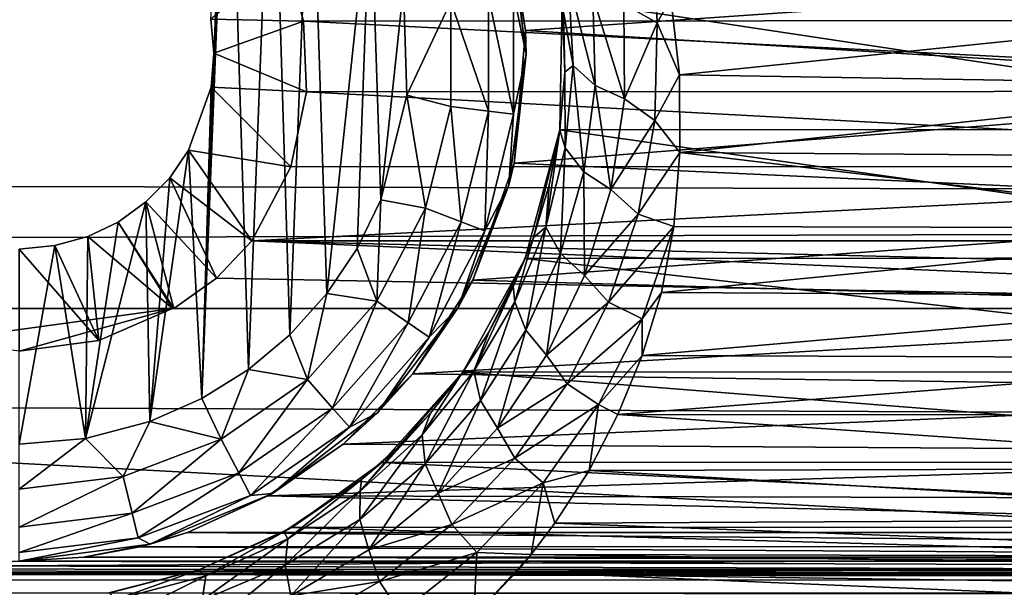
# Model space of a CAD drawing. Header units: metres. Extents: x -95 to 103, y -12 to 12.
# Tile 310 of 520: x -29.2 to -26.67, y -8.51 to -7.05. Entities that reach past the tile are written whole.
import ezdxf

# ---------------------------------------------------------------- set-up
doc = ezdxf.new("R2010")
doc.units = ezdxf.units.M
doc.layers.add('solid_P74500', color=7, linetype='CONTINUOUS')
doc.layers.add('solid_P74500_01', color=7, linetype='CONTINUOUS')

msp = doc.modelspace()

# ---------------------------------------------------------------- linework, layer by layer
at = {"layer": 'solid_P74500'}
for points in [[(-11.7, -9.123637, 0.5), (-88, -5.05, 0.5), (-88, -9.123637, 0.5)], [(-11.7, -9.123637, 0.5), (-12.2, -5.05, 0.5), (-88, -5.05, 0.5)], [(-19.663668, -5.295372, -1.8), (-19.442997, -5.406663, -1.8), (-85.675003, -7.792304, -1.8)], [(-24.196892, -5.444916, -1.8), (-19.663668, -5.295372, -1.8), (-85.675003, -7.792304, -1.8)], [(-24.663668, -5.295372, -1.8), (-24.442997, -5.406663, -1.8), (-85.675003, -7.792304, -1.8)], [(-29.196892, -5.444916, -1.8), (-24.663668, -5.295372, -1.8), (-85.675003, -7.792304, -1.8)], [(-19.442997, -5.406663, -1.8), (-19.196892, -5.444916, -1.8), (-85.675003, -7.792304, -1.8)], [(-24.442997, -5.406663, -1.8), (-24.196892, -5.444916, -1.8), (-85.675003, -7.792304, -1.8)], [(-29.442997, -5.406663, -1.8), (-29.196892, -5.444916, -1.8), (-85.675003, -7.792304, -1.8)], [(-16.783161, -6, -1.8), (-85.675003, -7.792304, -1.8), (-19.196892, -5.444916, -1.8)], [(92.5, -6.166949, 10.871941), (-94.018356, -5.654152, 11.148119), (-94.018356, -7.322209, 10.130905)], [(-16.74332, -6.246104, -1.8), (-85.675003, -7.792304, -1.8), (-16.783161, -6, -1.8)], [(92.5, -7.774915, 9.787399), (92.5, -6.166949, 10.871941), (-94.018356, -7.322209, 10.130905)], [(-16.74332, -6.246104, -1.8), (-16.630293, -6.464035, -1.8), (-85.675003, -7.792304, -1.8)], [(-28.663015, -6.296785, -11.8), (-28.731501, -8.022584, -11.8), (-28.70072, -7.137952, -11.8)], [(-28.663015, -6.296785, -11.8), (-28.611973, -7.948541, -11.8), (-28.731501, -8.022584, -11.8)], [(-28.663015, -6.296785, -11.8), (-28.70072, -7.137952, -11.8), (-28.708231, -7.050595, -11.8)], [(-28.663015, -6.296785, -11.8), (-28.550756, -6.379436, -11.8), (-28.611973, -7.948541, -11.8)], [(-28.550756, -6.379436, -11.8), (-28.505365, -7.859296, -11.8), (-28.611973, -7.948541, -11.8)], [(-28.550756, -6.379436, -11.8), (-28.451893, -6.47681, -11.8), (-28.505365, -7.859296, -11.8)], [(-16.630293, -6.464035, -1.8), (-16.456795, -6.635807, -1.8), (-85.675003, -7.792304, -1.8)], [(-28.451893, -6.47681, -11.8), (-28.411119, -7.75403, -11.8), (-28.505365, -7.859296, -11.8)], [(-28.451893, -6.47681, -11.8), (-28.298901, -6.706655, -11.8), (-28.411119, -7.75403, -11.8)], [(-16.456795, -6.635807, -1.8), (-16.239395, -6.74545, -1.8), (-85.675003, -7.792304, -1.8)], [(-28.298901, -6.706655, -11.8), (-28.33312, -7.638491, -11.8), (-28.411119, -7.75403, -11.8)], [(-28.298901, -6.706655, -11.8), (-28.272678, -7.51358, -11.8), (-28.33312, -7.638491, -11.8)], [(-28.298901, -6.706655, -11.8), (-28.214642, -6.969674, -11.8), (-28.272678, -7.51358, -11.8)], [(-16.239395, -6.74545, -1.8), (-15.996938, -6.783135, -1.8), (-85.675003, -7.792304, -1.8)], [(-25.479868, -6.912105, -7.087511), (-27.901663, -7.079847, -6.919954), (-27.958427, -6.754923, -7.237473)], [(-27.944296, -6.803535, -11.5), (-27.958427, -6.754923, -7.237473), (-27.901663, -7.079847, -6.919954)], [(-15.996938, -6.783135, -1.8), (-14.325, -7.792304, -1.8), (-85.675003, -7.792304, -1.8)], [(-27.944296, -6.803535, -11.5), (-27.901663, -7.079847, -6.919954), (-27.9, -7.14, -11.5)], [(-27.944296, -6.803535, -11.5), (-27.9, -7.14, -11.5), (-27.932058, -6.986044, -11.614588)], [(-27.649437, -7.01205, -10.315083), (-27.573818, -6.807538, -10.483674), (-27.563505, -7.059977, -10.311169)], [(-27.563505, -7.059977, -10.311169), (-27.573818, -6.807538, -10.483674), (-27.528345, -6.995755, -10.359026)], [(-28.516211, -6.893729, -5.307212), (-24.92926, -7.053593, -5.092822), (-24.88271, -6.891102, -5.310623)], [(-28.708231, -7.050595, -11.8), (-28.470367, -7.055848, -5.089697), (-28.516211, -6.893729, -5.307212)], [(-28.516211, -6.893729, -5.307212), (-28.470367, -7.055848, -5.089697), (-24.92926, -7.053593, -5.092822)], [(-25.479868, -6.912105, -7.087511), (-25.497097, -7.226824, -6.766446), (-27.901663, -7.079847, -6.919954)], [(-27.791502, -6.951386, -10.188494), (-27.779131, -7.169089, -10.008069), (-27.804144, -7.032359, -9.98555)], [(-27.723185, -7.220601, -10.081889), (-27.779131, -7.169089, -10.008069), (-27.791502, -6.951386, -10.188494)], [(-27.728838, -6.991468, -10.263994), (-27.723185, -7.220601, -10.081889), (-27.791502, -6.951386, -10.188494)], [(-28.214642, -6.969674, -11.8), (-28.205721, -7.245715, -11.8), (-28.272678, -7.51358, -11.8)], [(-28.093323, -7.005625, -11.777164), (-28.205721, -7.245715, -11.8), (-28.214642, -6.969674, -11.8)], [(-27.932058, -6.986044, -11.614588), (-27.932058, -7.293956, -11.614588), (-27.996624, -6.993884, -11.712049)], [(-27.9, -7.14, -11.5), (-27.932058, -7.293956, -11.614588), (-27.932058, -6.986044, -11.614588)], [(-27.728838, -6.991468, -10.263994), (-27.649437, -7.01205, -10.315083), (-27.647764, -7.254578, -10.131841)], [(-27.728838, -6.991468, -10.263994), (-27.647764, -7.254578, -10.131841), (-27.723185, -7.220601, -10.081889)], [(-28.093323, -7.005625, -11.777164), (-28.093323, -7.274375, -11.777164), (-28.205721, -7.245715, -11.8)], [(-27.996624, -6.993884, -11.712049), (-27.996624, -7.286117, -11.712049), (-28.093323, -7.005625, -11.777164)], [(-27.996624, -7.286117, -11.712049), (-28.093323, -7.274375, -11.777164), (-28.093323, -7.005625, -11.777164)], [(-27.932058, -7.293956, -11.614588), (-27.996624, -7.286117, -11.712049), (-27.996624, -6.993884, -11.712049)], [(-25.586447, -7.333337, -8.858452), (-27.807261, -6.998838, -9.125035), (-27.813648, -7.334234, -8.857709)], [(-27.800766, -7.186298, -9.850593), (-27.813648, -7.334234, -8.857709), (-27.807261, -6.998838, -9.125035)], [(-25.586447, -7.333337, -8.858452), (-25.592617, -6.99762, -9.125969), (-27.807261, -6.998838, -9.125035)], [(-27.800766, -7.186298, -9.850593), (-27.807261, -6.998838, -9.125035), (-27.804144, -7.032359, -9.98555)], [(-27.647764, -7.254578, -10.131841), (-27.649437, -7.01205, -10.315083), (-27.563505, -7.059977, -10.311169)], [(-27.563505, -7.059977, -10.311169), (-27.528345, -6.995755, -10.359026), (-27.50672, -7.193116, -10.222968)], [(-25.873526, -7.026005, -10.338532), (-27.50672, -7.193116, -10.222968), (-27.528345, -6.995755, -10.359026)], [(-27.779131, -7.169089, -10.008069), (-27.800766, -7.186298, -9.850593), (-27.804144, -7.032359, -9.98555)], [(-25.873526, -7.026005, -10.338532), (-25.896179, -7.219656, -10.204243), (-27.50672, -7.193116, -10.222968)], [(-28.708231, -7.050595, -11.8), (-28.70072, -7.137952, -11.8), (-28.470367, -7.055848, -5.089697)], [(-28.70072, -7.137952, -11.8), (-28.462757, -7.236759, -4.829008), (-28.470367, -7.055848, -5.089697)], [(-28.470367, -7.055848, -5.089697), (-24.937403, -7.234941, -4.831732), (-24.92926, -7.053593, -5.092822)], [(-28.470367, -7.055848, -5.089697), (-28.462757, -7.236759, -4.829008), (-24.937403, -7.234941, -4.831732)], [(-27.647764, -7.254578, -10.131841), (-27.563505, -7.059977, -10.311169), (-27.569752, -7.310497, -10.129162)], [(-27.569752, -7.310497, -10.129162), (-27.563505, -7.059977, -10.311169), (-27.50672, -7.193116, -10.222968)], [(-25.497097, -7.226824, -6.766446), (-27.930643, -7.419484, -6.554484), (-27.901663, -7.079847, -6.919954)], [(-27.9, -7.14, -11.5), (-27.901663, -7.079847, -6.919954), (-27.930643, -7.419484, -6.554484)], [(-28.731501, -8.022584, -11.8), (-28.707512, -7.225389, -11.8), (-28.70072, -7.137952, -11.8)], [(-28.70072, -7.137952, -11.8), (-28.707512, -7.225389, -11.8), (-28.462757, -7.236759, -4.829008)], [(-27.9, -7.14, -11.5), (-27.930643, -7.419484, -6.554484), (-27.944296, -7.476465, -11.5)], [(-27.9, -7.14, -11.5), (-27.944296, -7.476465, -11.5), (-27.932058, -7.293956, -11.614588)], [(-27.779131, -7.169089, -10.008069), (-27.799307, -7.380833, -9.821578), (-27.800766, -7.186298, -9.850593)], [(-27.751802, -7.441659, -9.894217), (-27.799307, -7.380833, -9.821578), (-27.779131, -7.169089, -10.008069)], [(-27.723185, -7.220601, -10.081889), (-27.751802, -7.441659, -9.894217), (-27.779131, -7.169089, -10.008069)], [(-27.813675, -7.335206, -9.716931), (-27.813648, -7.334234, -8.857709), (-27.800766, -7.186298, -9.850593)], [(-27.799307, -7.380833, -9.821578), (-27.813675, -7.335206, -9.716931), (-27.800766, -7.186298, -9.850593)], [(-27.569752, -7.310497, -10.129162), (-27.50672, -7.193116, -10.222968), (-27.505617, -7.392566, -10.079681)], [(-25.896179, -7.219656, -10.204243), (-27.505617, -7.392566, -10.079681), (-27.50672, -7.193116, -10.222968)], [(-27.723185, -7.220601, -10.081889), (-27.682379, -7.487505, -9.943369), (-27.751802, -7.441659, -9.894217)], [(-27.723185, -7.220601, -10.081889), (-27.647764, -7.254578, -10.131841), (-27.682379, -7.487505, -9.943369)], [(-25.896179, -7.219656, -10.204243), (-25.898142, -7.404456, -10.07095), (-27.505617, -7.392566, -10.079681)], [(-28.707512, -7.225389, -11.8), (-28.765335, -7.386765, -11.8), (-28.503441, -7.428859, -4.52792)], [(-28.731501, -8.022584, -11.8), (-28.765335, -7.386765, -11.8), (-28.707512, -7.225389, -11.8)], [(-28.707512, -7.225389, -11.8), (-28.503441, -7.428859, -4.52792), (-28.462757, -7.236759, -4.829008)], [(-28.462757, -7.236759, -4.829008), (-28.503441, -7.428859, -4.52792), (-24.896606, -7.428674, -4.528224)], [(-28.462757, -7.236759, -4.829008), (-24.896606, -7.428674, -4.528224), (-24.937403, -7.234941, -4.831732)], [(-28.157639, -7.535316, -11.777164), (-28.272678, -7.51358, -11.8), (-28.205721, -7.245715, -11.8)], [(-28.093323, -7.274375, -11.777164), (-28.157639, -7.535316, -11.777164), (-28.205721, -7.245715, -11.8)], [(-25.497097, -7.226824, -6.766446), (-25.438789, -7.534208, -6.422535), (-27.930643, -7.419484, -6.554484)], [(-27.682379, -7.487505, -9.943369), (-27.647764, -7.254578, -10.131841), (-27.569752, -7.310497, -10.129162)], [(-28.066559, -7.569858, -11.712049), (-28.157639, -7.535316, -11.777164), (-28.093323, -7.274375, -11.777164)], [(-27.996624, -7.286117, -11.712049), (-28.066559, -7.569858, -11.712049), (-28.093323, -7.274375, -11.777164)], [(-28.005747, -7.59292, -11.614588), (-28.066559, -7.569858, -11.712049), (-27.996624, -7.286117, -11.712049)], [(-27.932058, -7.293956, -11.614588), (-28.005747, -7.59292, -11.614588), (-27.996624, -7.286117, -11.712049)], [(-27.944296, -7.476465, -11.5), (-28.005747, -7.59292, -11.614588), (-27.932058, -7.293956, -11.614588)], [(-27.682379, -7.487505, -9.943369), (-27.569752, -7.310497, -10.129162), (-27.61249, -7.550188, -9.942719)], [(-27.61249, -7.550188, -9.942719), (-27.569752, -7.310497, -10.129162), (-27.505617, -7.392566, -10.079681)], [(92.5, -7.774915, 9.787399), (-94.018356, -7.322209, 10.130905), (-94.018356, -8.811388, 8.866197)], [(-25.498732, -7.66248, -8.575336), (-27.813648, -7.334234, -8.857709), (-27.901981, -7.664145, -8.573849)], [(-27.881287, -7.610103, -9.453986), (-27.901981, -7.664145, -8.573849), (-27.813648, -7.334234, -8.857709)], [(-27.881287, -7.610103, -9.453986), (-27.813648, -7.334234, -8.857709), (-27.841045, -7.476516, -9.58516)], [(-27.849625, -7.583471, -9.631876), (-27.841045, -7.476516, -9.58516), (-27.813675, -7.335206, -9.716931)], [(-27.799307, -7.380833, -9.821578), (-27.849625, -7.583471, -9.631876), (-27.813675, -7.335206, -9.716931)], [(-27.841045, -7.476516, -9.58516), (-27.813648, -7.334234, -8.857709), (-27.813675, -7.335206, -9.716931)], [(-25.498732, -7.66248, -8.575336), (-25.586447, -7.333337, -8.858452), (-27.813648, -7.334234, -8.857709)], [(-28.864315, -8.081974, -11.8), (-28.813555, -7.457164, -11.8), (-28.765335, -7.386765, -11.8)], [(-28.731501, -8.022584, -11.8), (-28.864315, -8.081974, -11.8), (-28.765335, -7.386765, -11.8)], [(-28.765335, -7.386765, -11.8), (-28.813555, -7.457164, -11.8), (-28.603058, -7.619055, -4.2)], [(-28.765335, -7.386765, -11.8), (-28.603058, -7.619055, -4.2), (-28.503441, -7.428859, -4.52792)], [(-27.811712, -7.65134, -9.703913), (-27.849625, -7.583471, -9.631876), (-27.799307, -7.380833, -9.821578)], [(-27.751802, -7.441659, -9.894217), (-27.811712, -7.65134, -9.703913), (-27.799307, -7.380833, -9.821578)], [(-27.61249, -7.550188, -9.942719), (-27.505617, -7.392566, -10.079681), (-27.52124, -7.581886, -9.938058)], [(-25.878618, -7.586365, -9.93464), (-27.52124, -7.581886, -9.938058), (-27.505617, -7.392566, -10.079681)], [(-25.898142, -7.404456, -10.07095), (-25.878618, -7.586365, -9.93464), (-27.505617, -7.392566, -10.079681)], [(-25.438789, -7.534208, -6.422535), (-28.036322, -7.719775, -6.19799), (-27.930643, -7.419484, -6.554484)], [(-27.944296, -7.476465, -11.5), (-27.930643, -7.419484, -6.554484), (-28.036322, -7.719775, -6.19799)], [(-28.603058, -7.619055, -4.2), (-24.796942, -7.619055, -4.2), (-24.896606, -7.428674, -4.528224)], [(-28.503441, -7.428859, -4.52792), (-28.603058, -7.619055, -4.2), (-24.896606, -7.428674, -4.528224)], [(-27.751802, -7.441659, -9.894217), (-27.749861, -7.707339, -9.752658), (-27.811712, -7.65134, -9.703913)], [(-27.751802, -7.441659, -9.894217), (-27.682379, -7.487505, -9.943369), (-27.749861, -7.707339, -9.752658)], [(-28.813555, -7.457164, -11.8), (-28.874678, -7.519121, -11.8), (-28.693855, -7.714148, -4.2)], [(-28.864315, -8.081974, -11.8), (-28.874678, -7.519121, -11.8), (-28.813555, -7.457164, -11.8)], [(-28.813555, -7.457164, -11.8), (-28.693855, -7.714148, -4.2), (-28.603058, -7.619055, -4.2)], [(-27.944296, -7.476465, -11.5), (-28.036322, -7.719775, -6.19799), (-28.074167, -7.79, -11.5)], [(-27.944296, -7.476465, -11.5), (-28.074167, -7.79, -11.5), (-28.005747, -7.59292, -11.614588)], [(-27.849625, -7.583471, -9.631876), (-27.881287, -7.610103, -9.453986), (-27.841045, -7.476516, -9.58516)], [(-27.749861, -7.707339, -9.752658), (-27.682379, -7.487505, -9.943369), (-27.61249, -7.550188, -9.942719)], [(-29.029669, -8.125382, -11.8), (-28.946199, -7.570744, -11.8), (-28.874678, -7.519121, -11.8)], [(-28.864315, -8.081974, -11.8), (-29.029669, -8.125382, -11.8), (-28.874678, -7.519121, -11.8)], [(-28.874678, -7.519121, -11.8), (-28.946199, -7.570744, -11.8), (-28.802942, -7.792304, -4.2)], [(-28.874678, -7.519121, -11.8), (-28.802942, -7.792304, -4.2), (-28.693855, -7.714148, -4.2)], [(-28.282534, -7.773282, -11.777164), (-28.33312, -7.638491, -11.8), (-28.272678, -7.51358, -11.8)], [(-28.157639, -7.535316, -11.777164), (-28.282534, -7.773282, -11.777164), (-28.272678, -7.51358, -11.8)], [(-28.202366, -7.828617, -11.712049), (-28.282534, -7.773282, -11.777164), (-28.157639, -7.535316, -11.777164)], [(-28.066559, -7.569858, -11.712049), (-28.202366, -7.828617, -11.712049), (-28.157639, -7.535316, -11.777164)], [(-25.438789, -7.534208, -6.422535), (-25.322247, -7.796174, -6.101778), (-28.036322, -7.719775, -6.19799)], [(-29.029669, -8.125382, -11.8), (-29.023687, -7.607516, -11.8), (-28.946199, -7.570744, -11.8)], [(-28.946199, -7.570744, -11.8), (-29.023687, -7.607516, -11.8), (-28.806299, -7.792304, -4.3)], [(-28.946199, -7.570744, -11.8), (-28.806299, -7.792304, -4.3), (-28.802942, -7.792304, -4.2)], [(-28.14884, -7.865563, -11.614588), (-28.202366, -7.828617, -11.712049), (-28.066559, -7.569858, -11.712049)], [(-28.005747, -7.59292, -11.614588), (-28.14884, -7.865563, -11.614588), (-28.066559, -7.569858, -11.712049)], [(-27.749861, -7.707339, -9.752658), (-27.61249, -7.550188, -9.942719), (-27.688335, -7.775744, -9.754708)], [(-27.688335, -7.775744, -9.754708), (-27.61249, -7.550188, -9.942719), (-27.52124, -7.581886, -9.938058)], [(-28.074167, -7.79, -11.5), (-28.14884, -7.865563, -11.614588), (-28.005747, -7.59292, -11.614588)], [(-27.849625, -7.583471, -9.631876), (-27.928406, -7.774872, -9.441754), (-27.881287, -7.610103, -9.453986)], [(-27.900726, -7.847462, -9.513848), (-27.928406, -7.774872, -9.441754), (-27.849625, -7.583471, -9.631876)], [(-27.811712, -7.65134, -9.703913), (-27.900726, -7.847462, -9.513848), (-27.849625, -7.583471, -9.631876)], [(-27.688335, -7.775744, -9.754708), (-27.52124, -7.581886, -9.938058), (-27.601965, -7.818579, -9.751169)], [(-27.601965, -7.818579, -9.751169), (-27.52124, -7.581886, -9.938058), (-27.55304, -7.75146, -9.806369)], [(-25.878618, -7.586365, -9.93464), (-27.55304, -7.75146, -9.806369), (-27.52124, -7.581886, -9.938058)], [(-25.878618, -7.586365, -9.93464), (-25.842899, -7.76013, -9.799509), (-27.55304, -7.75146, -9.806369)], [(-28.99567, -7.873975, -4.3), (-29.023687, -7.607516, -11.8), (-29.108171, -7.630482, -11.8)], [(-29.029669, -8.125382, -11.8), (-29.108171, -7.630482, -11.8), (-29.023687, -7.607516, -11.8)], [(-28.99567, -7.873975, -4.3), (-28.806299, -7.792304, -4.3), (-29.023687, -7.607516, -11.8)], [(-28.693855, -7.714148, -4.2), (-24.597059, -7.792304, -4.2), (-28.603058, -7.619055, -4.2)], [(-24.706144, -7.714148, -4.2), (-28.603058, -7.619055, -4.2), (-24.597059, -7.792304, -4.2)], [(-24.706144, -7.714148, -4.2), (-24.796942, -7.619055, -4.2), (-28.603058, -7.619055, -4.2)], [(-27.93313, -7.735852, -9.327235), (-27.901981, -7.664145, -8.573849), (-27.881287, -7.610103, -9.453986)], [(-27.928406, -7.774872, -9.441754), (-27.93313, -7.735852, -9.327235), (-27.881287, -7.610103, -9.453986)], [(-28.99567, -7.873975, -4.3), (-29.108171, -7.630482, -11.8), (-29.200001, -7.64, -11.8)], [(-29.200001, -8.14, -11.8), (-29.200001, -7.64, -11.8), (-29.108171, -7.630482, -11.8)], [(-29.029669, -8.125382, -11.8), (-29.200001, -8.14, -11.8), (-29.108171, -7.630482, -11.8)], [(-28.99567, -7.873975, -4.3), (-29.200001, -7.64, -11.8), (-29.200001, -7.901906, -4.3)], [(-28.282534, -7.773282, -11.777164), (-28.411119, -7.75403, -11.8), (-28.33312, -7.638491, -11.8)], [(-25.338629, -7.95457, -8.305107), (-27.901981, -7.664145, -8.573849), (-28.061813, -7.955187, -8.304517)], [(-27.995277, -7.853193, -9.206408), (-28.061813, -7.955187, -8.304517), (-27.901981, -7.664145, -8.573849)], [(-27.995277, -7.853193, -9.206408), (-27.901981, -7.664145, -8.573849), (-27.93313, -7.735852, -9.327235)], [(-25.338629, -7.95457, -8.305107), (-25.498732, -7.66248, -8.575336), (-27.901981, -7.664145, -8.573849)], [(-27.811712, -7.65134, -9.703913), (-27.847647, -7.911808, -9.562632), (-27.900726, -7.847462, -9.513848)], [(-27.811712, -7.65134, -9.703913), (-27.749861, -7.707339, -9.752658), (-27.847647, -7.911808, -9.562632)], [(-28.693855, -7.714148, -4.2), (-28.802942, -7.792304, -4.2), (-24.597059, -7.792304, -4.2)], [(-25.322247, -7.796174, -6.101778), (-28.190538, -7.959395, -5.887106), (-28.036322, -7.719775, -6.19799)], [(-28.074167, -7.79, -11.5), (-28.036322, -7.719775, -6.19799), (-28.190538, -7.959395, -5.887106)], [(-27.847647, -7.911808, -9.562632), (-27.749861, -7.707339, -9.752658), (-27.688335, -7.775744, -9.754708)], [(-28.034235, -7.95298, -9.254184), (-27.995277, -7.853193, -9.206408), (-27.93313, -7.735852, -9.327235)], [(-27.928406, -7.774872, -9.441754), (-28.034235, -7.95298, -9.254184), (-27.93313, -7.735852, -9.327235)], [(92.5, -9.19602, 8.466393), (92.5, -7.774915, 9.787399), (-94.018356, -8.811388, 8.866197)], [(-28.460747, -7.974443, -11.777164), (-28.505365, -7.859296, -11.8), (-28.411119, -7.75403, -11.8)], [(-28.282534, -7.773282, -11.777164), (-28.460747, -7.974443, -11.777164), (-28.411119, -7.75403, -11.8)], [(-28.396152, -8.047357, -11.712049), (-28.460747, -7.974443, -11.777164), (-28.282534, -7.773282, -11.777164)], [(-28.202366, -7.828617, -11.712049), (-28.396152, -8.047357, -11.712049), (-28.282534, -7.773282, -11.777164)], [(-28.016909, -8.027936, -9.32708), (-28.034235, -7.95298, -9.254184), (-27.928406, -7.774872, -9.441754)], [(-27.900726, -7.847462, -9.513848), (-28.016909, -8.027936, -9.32708), (-27.928406, -7.774872, -9.441754)], [(-27.847647, -7.911808, -9.562632), (-27.688335, -7.775744, -9.754708), (-27.794668, -7.984962, -9.567945)], [(-27.794668, -7.984962, -9.567945), (-27.688335, -7.775744, -9.754708), (-27.601965, -7.818579, -9.751169)], [(-25.842899, -7.76013, -9.799509), (-27.602083, -7.912514, -9.676887), (-27.55304, -7.75146, -9.806369)], [(-27.601965, -7.818579, -9.751169), (-27.55304, -7.75146, -9.806369), (-27.602083, -7.912514, -9.676887)], [(-25.842899, -7.76013, -9.799509), (-25.795908, -7.919369, -9.671277), (-27.602083, -7.912514, -9.676887)], [(-85.675003, -7.792304, -4.2), (-14.325, -7.792304, -1.8), (-84.597061, -7.792304, -4.2)], [(-85.675003, -7.792304, -4.2), (-85.675003, -7.792304, -1.8), (-14.325, -7.792304, -1.8)], [(-14.325, -7.792304, -1.8), (-83.80294, -7.792304, -4.2), (-84.597061, -7.792304, -4.2)], [(-79.597061, -7.792304, -4.2), (-83.80294, -7.792304, -4.2), (-14.325, -7.792304, -1.8)], [(-78.80294, -7.792304, -4.2), (-79.597061, -7.792304, -4.2), (-14.325, -7.792304, -1.8)], [(-74.597061, -7.792304, -4.2), (-78.80294, -7.792304, -4.2), (-14.325, -7.792304, -1.8)], [(-73.80294, -7.792304, -4.2), (-74.597061, -7.792304, -4.2), (-14.325, -7.792304, -1.8)], [(-69.597061, -7.792304, -4.2), (-73.80294, -7.792304, -4.2), (-14.325, -7.792304, -1.8)], [(-68.80294, -7.792304, -4.2), (-69.597061, -7.792304, -4.2), (-14.325, -7.792304, -1.8)], [(-64.597061, -7.792304, -4.2), (-68.80294, -7.792304, -4.2), (-14.325, -7.792304, -1.8)], [(-63.80294, -7.792304, -4.2), (-64.597061, -7.792304, -4.2), (-14.325, -7.792304, -1.8)], [(-59.597057, -7.792304, -4.2), (-63.80294, -7.792304, -4.2), (-14.325, -7.792304, -1.8)], [(-58.80294, -7.792304, -4.2), (-59.597057, -7.792304, -4.2), (-14.325, -7.792304, -1.8)], [(-54.597057, -7.792304, -4.2), (-58.80294, -7.792304, -4.2), (-14.325, -7.792304, -1.8)], [(-53.80294, -7.792304, -4.2), (-54.597057, -7.792304, -4.2), (-14.325, -7.792304, -1.8)], [(-49.597057, -7.792304, -4.2), (-53.80294, -7.792304, -4.2), (-14.325, -7.792304, -1.8)], [(-48.80294, -7.792304, -4.2), (-49.597057, -7.792304, -4.2), (-14.325, -7.792304, -1.8)], [(-44.597057, -7.792304, -4.2), (-48.80294, -7.792304, -4.2), (-14.325, -7.792304, -1.8)], [(-43.80294, -7.792304, -4.2), (-44.597057, -7.792304, -4.2), (-14.325, -7.792304, -1.8)], [(-39.597057, -7.792304, -4.2), (-43.80294, -7.792304, -4.2), (-14.325, -7.792304, -1.8)], [(-38.80294, -7.792304, -4.2), (-39.597057, -7.792304, -4.2), (-14.325, -7.792304, -1.8)], [(-34.597057, -7.792304, -4.2), (-38.80294, -7.792304, -4.2), (-14.325, -7.792304, -1.8)], [(-33.80294, -7.792304, -4.2), (-34.597057, -7.792304, -4.2), (-14.325, -7.792304, -1.8)], [(-29.597059, -7.792304, -4.2), (-33.80294, -7.792304, -4.2), (-14.325, -7.792304, -1.8)], [(-29.5937, -7.792304, -4.3), (-29.597059, -7.792304, -4.2), (-14.325, -7.792304, -1.8)], [(-28.802942, -7.792304, -4.2), (-29.5937, -7.792304, -4.3), (-14.325, -7.792304, -1.8)], [(-28.802942, -7.792304, -4.2), (-28.806299, -7.792304, -4.3), (-29.5937, -7.792304, -4.3)], [(-29.404331, -7.873975, -4.3), (-29.5937, -7.792304, -4.3), (-28.806299, -7.792304, -4.3)], [(-29.404331, -7.873975, -4.3), (-28.806299, -7.792304, -4.3), (-29.200001, -7.901906, -4.3)], [(-28.99567, -7.873975, -4.3), (-29.200001, -7.901906, -4.3), (-28.806299, -7.792304, -4.3)], [(-24.597059, -7.792304, -4.2), (-28.802942, -7.792304, -4.2), (-14.325, -7.792304, -1.8)], [(-28.074167, -7.79, -11.5), (-28.190538, -7.959395, -5.887106), (-28.280762, -8.059238, -11.5)], [(-28.074167, -7.79, -11.5), (-28.280762, -8.059238, -11.5), (-28.14884, -7.865563, -11.614588)], [(-25.322247, -7.796174, -6.101778), (-25.171841, -8.003438, -5.827114), (-28.190538, -7.959395, -5.887106)], [(-27.794668, -7.984962, -9.567945), (-27.601965, -7.818579, -9.751169), (-27.714483, -8.038312, -9.565677)], [(-27.714483, -8.038312, -9.565677), (-27.601965, -7.818579, -9.751169), (-27.602083, -7.912514, -9.676887)], [(-28.353024, -8.096038, -11.614588), (-28.396152, -8.047357, -11.712049), (-28.202366, -7.828617, -11.712049)], [(-28.14884, -7.865563, -11.614588), (-28.353024, -8.096038, -11.614588), (-28.202366, -7.828617, -11.712049)], [(-27.900726, -7.847462, -9.513848), (-27.973431, -8.098743, -9.376405), (-28.016909, -8.027936, -9.32708)], [(-27.900726, -7.847462, -9.513848), (-27.847647, -7.911808, -9.562632), (-27.973431, -8.098743, -9.376405)], [(-28.460747, -7.974443, -11.777164), (-28.611973, -7.948541, -11.8), (-28.505365, -7.859296, -11.8)], [(-28.280762, -8.059238, -11.5), (-28.353024, -8.096038, -11.614588), (-28.14884, -7.865563, -11.614588)], [(-28.066139, -7.961195, -9.089931), (-28.061813, -7.955187, -8.304517), (-27.995277, -7.853193, -9.206408)], [(-28.034235, -7.95298, -9.254184), (-28.066139, -7.961195, -9.089931), (-27.995277, -7.853193, -9.206408)], [(-27.973431, -8.098743, -9.376405), (-27.847647, -7.911808, -9.562632), (-27.794668, -7.984962, -9.567945)], [(-27.714483, -8.038312, -9.565677), (-27.602083, -7.912514, -9.676887), (-27.664406, -8.064126, -9.550909)], [(-25.795908, -7.919369, -9.671277), (-27.664406, -8.064126, -9.550909), (-27.602083, -7.912514, -9.676887)], [(-25.795908, -7.919369, -9.671277), (-25.7356, -8.065351, -9.549876), (-27.664406, -8.064126, -9.550909)], [(-28.681925, -8.12711, -11.777164), (-28.731501, -8.022584, -11.8), (-28.611973, -7.948541, -11.8)], [(-28.460747, -7.974443, -11.777164), (-28.681925, -8.12711, -11.777164), (-28.611973, -7.948541, -11.8)], [(-28.034235, -7.95298, -9.254184), (-28.166611, -8.11551, -9.07308), (-28.066139, -7.961195, -9.089931)], [(-28.159124, -8.190466, -9.147635), (-28.166611, -8.11551, -9.07308), (-28.034235, -7.95298, -9.254184)], [(-28.016909, -8.027936, -9.32708), (-28.159124, -8.190466, -9.147635), (-28.034235, -7.95298, -9.254184)], [(-28.636656, -8.213364, -11.712049), (-28.681925, -8.12711, -11.777164), (-28.460747, -7.974443, -11.777164)], [(-28.396152, -8.047357, -11.712049), (-28.636656, -8.213364, -11.712049), (-28.460747, -7.974443, -11.777164)], [(-25.171841, -8.003438, -5.827114), (-28.36883, -8.13967, -5.635226), (-28.190538, -7.959395, -5.887106)], [(-28.280762, -8.059238, -11.5), (-28.190538, -7.959395, -5.887106), (-28.36883, -8.13967, -5.635226)], [(-25.130774, -8.185938, -8.077154), (-28.061813, -7.955187, -8.304517), (-28.269949, -8.186581, -8.076503)], [(-28.230818, -8.15029, -8.879544), (-28.269949, -8.186581, -8.076503), (-28.061813, -7.955187, -8.304517)], [(-28.230818, -8.15029, -8.879544), (-28.061813, -7.955187, -8.304517), (-28.144922, -8.060223, -8.980371)], [(-28.166611, -8.11551, -9.07308), (-28.144922, -8.060223, -8.980371), (-28.066139, -7.961195, -9.089931)], [(-28.144922, -8.060223, -8.980371), (-28.061813, -7.955187, -8.304517), (-28.066139, -7.961195, -9.089931)], [(-25.130774, -8.185938, -8.077154), (-25.338629, -7.95457, -8.305107), (-28.061813, -7.955187, -8.304517)], [(-25.171841, -8.003438, -5.827114), (-25.004206, -8.161397, -5.603642), (-28.36883, -8.13967, -5.635226)], [(-27.973431, -8.098743, -9.376405), (-27.794668, -7.984962, -9.567945), (-27.929131, -8.175657, -9.385506)], [(-27.929131, -8.175657, -9.385506), (-27.794668, -7.984962, -9.567945), (-27.714483, -8.038312, -9.565677)], [(-28.681925, -8.12711, -11.777164), (-28.864315, -8.081974, -11.8), (-28.731501, -8.022584, -11.8)], [(-28.016909, -8.027936, -9.32708), (-28.125654, -8.26578, -9.198084), (-28.159124, -8.190466, -9.147635)], [(-28.016909, -8.027936, -9.32708), (-27.973431, -8.098743, -9.376405), (-28.125654, -8.26578, -9.198084)], [(-28.60643, -8.270952, -11.614588), (-28.636656, -8.213364, -11.712049), (-28.396152, -8.047357, -11.712049)], [(-28.353024, -8.096038, -11.614588), (-28.60643, -8.270952, -11.614588), (-28.396152, -8.047357, -11.712049)], [(-27.929131, -8.175657, -9.385506), (-27.714483, -8.038312, -9.565677), (-27.856455, -8.238772, -9.384663)], [(-27.856455, -8.238772, -9.384663), (-27.714483, -8.038312, -9.565677), (-27.738468, -8.207427, -9.428051)], [(-27.714483, -8.038312, -9.565677), (-27.664406, -8.064126, -9.550909), (-27.738468, -8.207427, -9.428051)], [(-28.280762, -8.059238, -11.5), (-28.36883, -8.13967, -5.635226), (-28.549999, -8.265833, -11.5)], [(-28.280762, -8.059238, -11.5), (-28.549999, -8.265833, -11.5), (-28.353024, -8.096038, -11.614588)], [(-28.325354, -8.259859, -8.903111), (-28.230818, -8.15029, -8.879544), (-28.144922, -8.060223, -8.980371)], [(-28.166611, -8.11551, -9.07308), (-28.325354, -8.259859, -8.903111), (-28.144922, -8.060223, -8.980371)], [(-25.663025, -8.201603, -9.433118), (-27.738468, -8.207427, -9.428051), (-27.664406, -8.064126, -9.550909)], [(-25.7356, -8.065351, -9.549876), (-25.663025, -8.201603, -9.433118), (-27.664406, -8.064126, -9.550909)], [(-28.93321, -8.222411, -11.777164), (-29.029669, -8.125382, -11.8), (-28.864315, -8.081974, -11.8)], [(-28.681925, -8.12711, -11.777164), (-28.93321, -8.222411, -11.777164), (-28.864315, -8.081974, -11.8)], [(-28.549999, -8.265833, -11.5), (-28.60643, -8.270952, -11.614588), (-28.353024, -8.096038, -11.614588)], [(-28.125654, -8.26578, -9.198084), (-27.973431, -8.098743, -9.376405), (-27.929131, -8.175657, -9.385506)], [(-29.200001, -8.254805, -11.777164), (-29.200001, -8.14, -11.8), (-29.029669, -8.125382, -11.8)], [(-28.93321, -8.222411, -11.777164), (-29.200001, -8.254805, -11.777164), (-29.029669, -8.125382, -11.8)], [(-28.909899, -8.316991, -11.712049), (-28.93321, -8.222411, -11.777164), (-28.681925, -8.12711, -11.777164)], [(-28.636656, -8.213364, -11.712049), (-28.909899, -8.316991, -11.712049), (-28.681925, -8.12711, -11.777164)], [(-28.326452, -8.332482, -8.980294), (-28.325354, -8.259859, -8.903111), (-28.166611, -8.11551, -9.07308)], [(-28.159124, -8.190466, -9.147635), (-28.326452, -8.332482, -8.980294), (-28.166611, -8.11551, -9.07308)], [(-25.004206, -8.161397, -5.603642), (-28.561792, -8.272575, -5.438244), (-28.36883, -8.13967, -5.635226)], [(-28.549999, -8.265833, -11.5), (-28.36883, -8.13967, -5.635226), (-28.561792, -8.272575, -5.438244)], [(-28.325354, -8.259859, -8.903111), (-28.322205, -8.230631, -8.786088), (-28.230818, -8.15029, -8.879544)], [(-28.322205, -8.230631, -8.786088), (-28.269949, -8.186581, -8.076503), (-28.230818, -8.15029, -8.879544)], [(-25.004206, -8.161397, -5.603642), (-24.824001, -8.280449, -5.426179), (-28.561792, -8.272575, -5.438244)], [(-28.125654, -8.26578, -9.198084), (-27.929131, -8.175657, -9.385506), (-28.090097, -8.345455, -9.211429)], [(-28.090097, -8.345455, -9.211429), (-27.929131, -8.175657, -9.385506), (-27.856455, -8.238772, -9.384663)], [(-24.90012, -8.352461, -7.904833), (-28.269949, -8.186581, -8.076503), (-28.500992, -8.353099, -7.904159)], [(-28.322205, -8.230631, -8.786088), (-28.500992, -8.353099, -7.904159), (-28.269949, -8.186581, -8.076503)], [(-28.159124, -8.190466, -9.147635), (-28.302912, -8.410296, -9.032521), (-28.326452, -8.332482, -8.980294)], [(-28.159124, -8.190466, -9.147635), (-28.125654, -8.26578, -9.198084), (-28.302912, -8.410296, -9.032521)], [(-24.90012, -8.352461, -7.904833), (-25.130774, -8.185938, -8.077154), (-28.269949, -8.186581, -8.076503)], [(-25.663025, -8.201603, -9.433118), (-25.579594, -8.331425, -9.318657), (-27.738468, -8.207427, -9.428051)], [(-29.200001, -8.352216, -11.712049), (-29.200001, -8.254805, -11.777164), (-28.93321, -8.222411, -11.777164)], [(-28.909899, -8.316991, -11.712049), (-29.200001, -8.352216, -11.712049), (-28.93321, -8.222411, -11.777164)], [(-28.894333, -8.380139, -11.614588), (-28.909899, -8.316991, -11.712049), (-28.636656, -8.213364, -11.712049)], [(-28.60643, -8.270952, -11.614588), (-28.894333, -8.380139, -11.614588), (-28.636656, -8.213364, -11.712049)], [(-28.521461, -8.364575, -8.626894), (-28.500992, -8.353099, -7.904159), (-28.322205, -8.230631, -8.786088)], [(-28.510536, -8.382083, -8.7515), (-28.521461, -8.364575, -8.626894), (-28.322205, -8.230631, -8.786088)], [(-28.325354, -8.259859, -8.903111), (-28.510536, -8.382083, -8.7515), (-28.322205, -8.230631, -8.786088)], [(-27.856455, -8.238772, -9.384663), (-27.738468, -8.207427, -9.428051), (-27.825809, -8.342334, -9.308892)], [(-25.579594, -8.331425, -9.318657), (-27.825809, -8.342334, -9.308892), (-27.738468, -8.207427, -9.428051)], [(-28.090097, -8.345455, -9.211429), (-27.856455, -8.238772, -9.384663), (-28.026285, -8.417474, -9.212129)], [(-28.026285, -8.417474, -9.212129), (-27.856455, -8.238772, -9.384663), (-27.887218, -8.422953, -9.236009)], [(-27.856455, -8.238772, -9.384663), (-27.825809, -8.342334, -9.308892), (-27.887218, -8.422953, -9.236009)], [(-28.863535, -8.395703, -11.5), (-28.894333, -8.380139, -11.614588), (-28.60643, -8.270952, -11.614588)], [(-28.549999, -8.265833, -11.5), (-28.76824, -8.366207, -5.293069), (-28.863535, -8.395703, -11.5)], [(-28.549999, -8.265833, -11.5), (-28.863535, -8.395703, -11.5), (-28.60643, -8.270952, -11.614588)], [(-28.549999, -8.265833, -11.5), (-28.561792, -8.272575, -5.438244), (-28.76824, -8.366207, -5.293069)], [(-28.561792, -8.272575, -5.438244), (-24.63176, -8.366207, -5.293069), (-28.76824, -8.366207, -5.293069)], [(-24.824001, -8.280449, -5.426179), (-24.63176, -8.366207, -5.293069), (-28.561792, -8.272575, -5.438244)], [(-28.517776, -8.450272, -8.832313), (-28.510536, -8.382083, -8.7515), (-28.325354, -8.259859, -8.903111)], [(-28.326452, -8.332482, -8.980294), (-28.517776, -8.450272, -8.832313), (-28.325354, -8.259859, -8.903111)], [(-28.302912, -8.410296, -9.032521), (-28.125654, -8.26578, -9.198084), (-28.090097, -8.345455, -9.211429)], [(-29.200001, -8.417253, -11.614588), (-29.200001, -8.352216, -11.712049), (-28.909899, -8.316991, -11.712049)], [(-28.894333, -8.380139, -11.614588), (-29.200001, -8.417253, -11.614588), (-28.909899, -8.316991, -11.712049)], [(-25.579594, -8.331425, -9.318657), (-25.505951, -8.428061, -9.231348), (-27.825809, -8.342334, -9.308892)], [(-24.664738, -8.460627, -7.788954), (-28.500992, -8.353099, -7.904159), (-28.736813, -8.461158, -7.788376)], [(-28.521461, -8.364575, -8.626894), (-28.736813, -8.461158, -7.788376), (-28.500992, -8.353099, -7.904159)], [(-28.326452, -8.332482, -8.980294), (-28.503325, -8.528619, -8.886995), (-28.517776, -8.450272, -8.832313)], [(-28.326452, -8.332482, -8.980294), (-28.302912, -8.410296, -9.032521), (-28.503325, -8.528619, -8.886995)], [(-24.664738, -8.460627, -7.788954), (-24.90012, -8.352461, -7.904833), (-28.500992, -8.353099, -7.904159)], [(-28.302912, -8.410296, -9.032521), (-28.090097, -8.345455, -9.211429), (-28.275974, -8.491699, -9.050499)], [(-28.275974, -8.491699, -9.050499), (-28.090097, -8.345455, -9.211429), (-28.026285, -8.417474, -9.212129)], [(-25.505951, -8.428061, -9.231348), (-27.887218, -8.422953, -9.236009), (-27.825809, -8.342334, -9.308892)], [(-29.200001, -8.44, -11.5), (-29.200001, -8.417253, -11.614588), (-28.894333, -8.380139, -11.614588)], [(-28.863535, -8.395703, -11.5), (-29.200001, -8.44, -11.5), (-28.894333, -8.380139, -11.614588)], [(-28.890482, -8.402635, -5.250264), (-28.76824, -8.366207, -5.293069), (-24.510967, -8.402259, -5.250598)], [(-28.863535, -8.395703, -11.5), (-28.76824, -8.366207, -5.293069), (-28.890482, -8.402635, -5.250264)], [(-28.76824, -8.366207, -5.293069), (-24.63176, -8.366207, -5.293069), (-24.510967, -8.402259, -5.250598)], [(-28.739166, -8.461981, -8.506459), (-28.736813, -8.461158, -7.788376), (-28.521461, -8.364575, -8.626894)], [(-28.721365, -8.477179, -8.627659), (-28.739166, -8.461981, -8.506459), (-28.521461, -8.364575, -8.626894)], [(-28.730938, -8.539538, -8.712818), (-28.721365, -8.477179, -8.627659), (-28.510536, -8.382083, -8.7515)], [(-28.517776, -8.450272, -8.832313), (-28.730938, -8.539538, -8.712818), (-28.510536, -8.382083, -8.7515)], [(-28.510536, -8.382083, -8.7515), (-28.721365, -8.477179, -8.627659), (-28.521461, -8.364575, -8.626894)], [(-28.863535, -8.395703, -11.5), (-29.035109, -8.429509, -5.230221), (-29.200001, -8.44, -5.224123)], [(-28.863535, -8.395703, -11.5), (-29.200001, -8.44, -5.224123), (-29.200001, -8.44, -11.5)], [(-28.863535, -8.395703, -11.5), (-28.890482, -8.402635, -5.250264), (-29.035109, -8.429509, -5.230221)], [(-29.035109, -8.429509, -5.230221), (-28.890482, -8.402635, -5.250264), (-24.367102, -8.429217, -5.230403)], [(-28.890482, -8.402635, -5.250264), (-24.510967, -8.402259, -5.250598), (-24.367102, -8.429217, -5.230403)], [(-29.200001, -8.44, -5.224123), (-29.035109, -8.429509, -5.230221), (-24.200001, -8.44, -5.224123)], [(-29.035109, -8.429509, -5.230221), (-24.367102, -8.429217, -5.230403), (-24.200001, -8.44, -5.224123)], [(-28.503325, -8.528619, -8.886995), (-28.302912, -8.410296, -9.032521), (-28.275974, -8.491699, -9.050499)], [(-28.275974, -8.491699, -9.050499), (-28.026285, -8.417474, -9.212129), (-28.222383, -8.571613, -9.05283)], [(-28.222383, -8.571613, -9.05283), (-28.026285, -8.417474, -9.212129), (-28.033506, -8.581623, -9.08877)], [(-28.026285, -8.417474, -9.212129), (-27.887218, -8.422953, -9.236009), (-28.033506, -8.581623, -9.08877)], [(-28.033506, -8.581623, -9.08877), (-27.887218, -8.422953, -9.236009), (-27.924215, -8.467185, -9.195476)], [(-25.481388, -8.457617, -9.204277), (-27.924215, -8.467185, -9.195476), (-27.887218, -8.422953, -9.236009)], [(-25.505951, -8.428061, -9.231348), (-25.481388, -8.457617, -9.204277), (-27.887218, -8.422953, -9.236009)], [(-13, -8.49261, -5.204592), (-87, -8.469423, -5.211133), (-59.200001, -8.44, -5.224123)], [(-13, -8.49261, -5.204592), (-59.200001, -8.44, -5.224123), (-54.200001, -8.44, -5.224123)], [(-13, -8.49261, -5.204592), (-54.200001, -8.44, -5.224123), (-49.200001, -8.44, -5.224123)], [(-13, -8.49261, -5.204592), (-49.200001, -8.44, -5.224123), (-44.200001, -8.44, -5.224123)], [(-13, -8.49261, -5.204592), (-44.200001, -8.44, -5.224123), (-39.200001, -8.44, -5.224123)], [(-13, -8.49261, -5.204592), (-39.200001, -8.44, -5.224123), (-34.200001, -8.44, -5.224123)], [(-13, -8.49261, -5.204592), (-34.200001, -8.44, -5.224123), (-29.200001, -8.44, -5.224123)], [(-13, -8.49261, -5.204592), (-29.200001, -8.44, -5.224123), (-24.200001, -8.44, -5.224123)], [(-28.517776, -8.450272, -8.832313), (-28.723835, -8.616768, -8.770442), (-28.730938, -8.539538, -8.712818)], [(-28.517776, -8.450272, -8.832313), (-28.503325, -8.528619, -8.886995), (-28.723835, -8.616768, -8.770442)], [(-25.481388, -8.457617, -9.204277), (-25.375607, -8.57342, -9.096509), (-27.924215, -8.467185, -9.195476)], [(-87, -8.469423, -5.211133), (-13.004552, -8.535221, -5.2), (-87, -8.535221, -5.2)], [(-87, -8.469423, -5.211133), (-13, -8.49261, -5.204592), (-13.004552, -8.535221, -5.2)], [(-24.430792, -8.520817, -7.723062), (-28.736813, -8.461158, -7.788376), (-28.970144, -8.520978, -7.722884)], [(-28.967621, -8.520579, -8.433331), (-28.970144, -8.520978, -7.722884), (-28.736813, -8.461158, -7.788376)], [(-28.967621, -8.520579, -8.433331), (-28.736813, -8.461158, -7.788376), (-28.739166, -8.461981, -8.506459)], [(-28.954025, -8.53842, -8.544811), (-28.967621, -8.520579, -8.433331), (-28.739166, -8.461981, -8.506459)], [(-28.960819, -8.595482, -8.63387), (-28.954025, -8.53842, -8.544811), (-28.721365, -8.477179, -8.627659)], [(-28.730938, -8.539538, -8.712818), (-28.960819, -8.595482, -8.63387), (-28.721365, -8.477179, -8.627659)], [(-28.721365, -8.477179, -8.627659), (-28.954025, -8.53842, -8.544811), (-28.739166, -8.461981, -8.506459)], [(-24.430792, -8.520817, -7.723062), (-24.664738, -8.460627, -7.788954), (-28.736813, -8.461158, -7.788376)], [(-25.375607, -8.57342, -9.096509), (-28.033506, -8.581623, -9.08877), (-27.924215, -8.467185, -9.195476)], [(-28.503325, -8.528619, -8.886995), (-28.275974, -8.491699, -9.050499), (-28.484585, -8.610715, -8.909824)], [(-28.484585, -8.610715, -8.909824), (-28.275974, -8.491699, -9.050499), (-28.222383, -8.571613, -9.05283)]]:
    msp.add_3dface(points, dxfattribs=at)
at = {"layer": 'solid_P74500_01'}
for points in [[(-92.5, -6.466096, 9.50981), (92.5, -5.822828, 9.916285), (92.5, -7.269713, 8.910396)], [(-92.5, -7.786848, 8.461917), (-92.5, -6.466096, 9.50981), (92.5, -7.269713, 8.910396)], [(-92.5, -7.786848, 8.461917), (92.5, -7.269713, 8.910396), (92.5, -8.547155, 7.693748)], [(-92.5, -8.938029, 7.235831), (-92.5, -7.786848, 8.461917), (92.5, -8.547155, 7.693748)], [(-92.5, -8.938029, -7.235831), (92.5, -9.175047, -6.932167), (92.5, -8.011712, -8.249903)], [(-19.200001, -8.54, -7.701844), (-92.5, -8.938029, -7.235831), (92.5, -8.011712, -8.249903)]]:
    msp.add_3dface(points, dxfattribs=at)

doc.saveas('drawing.dxf')
